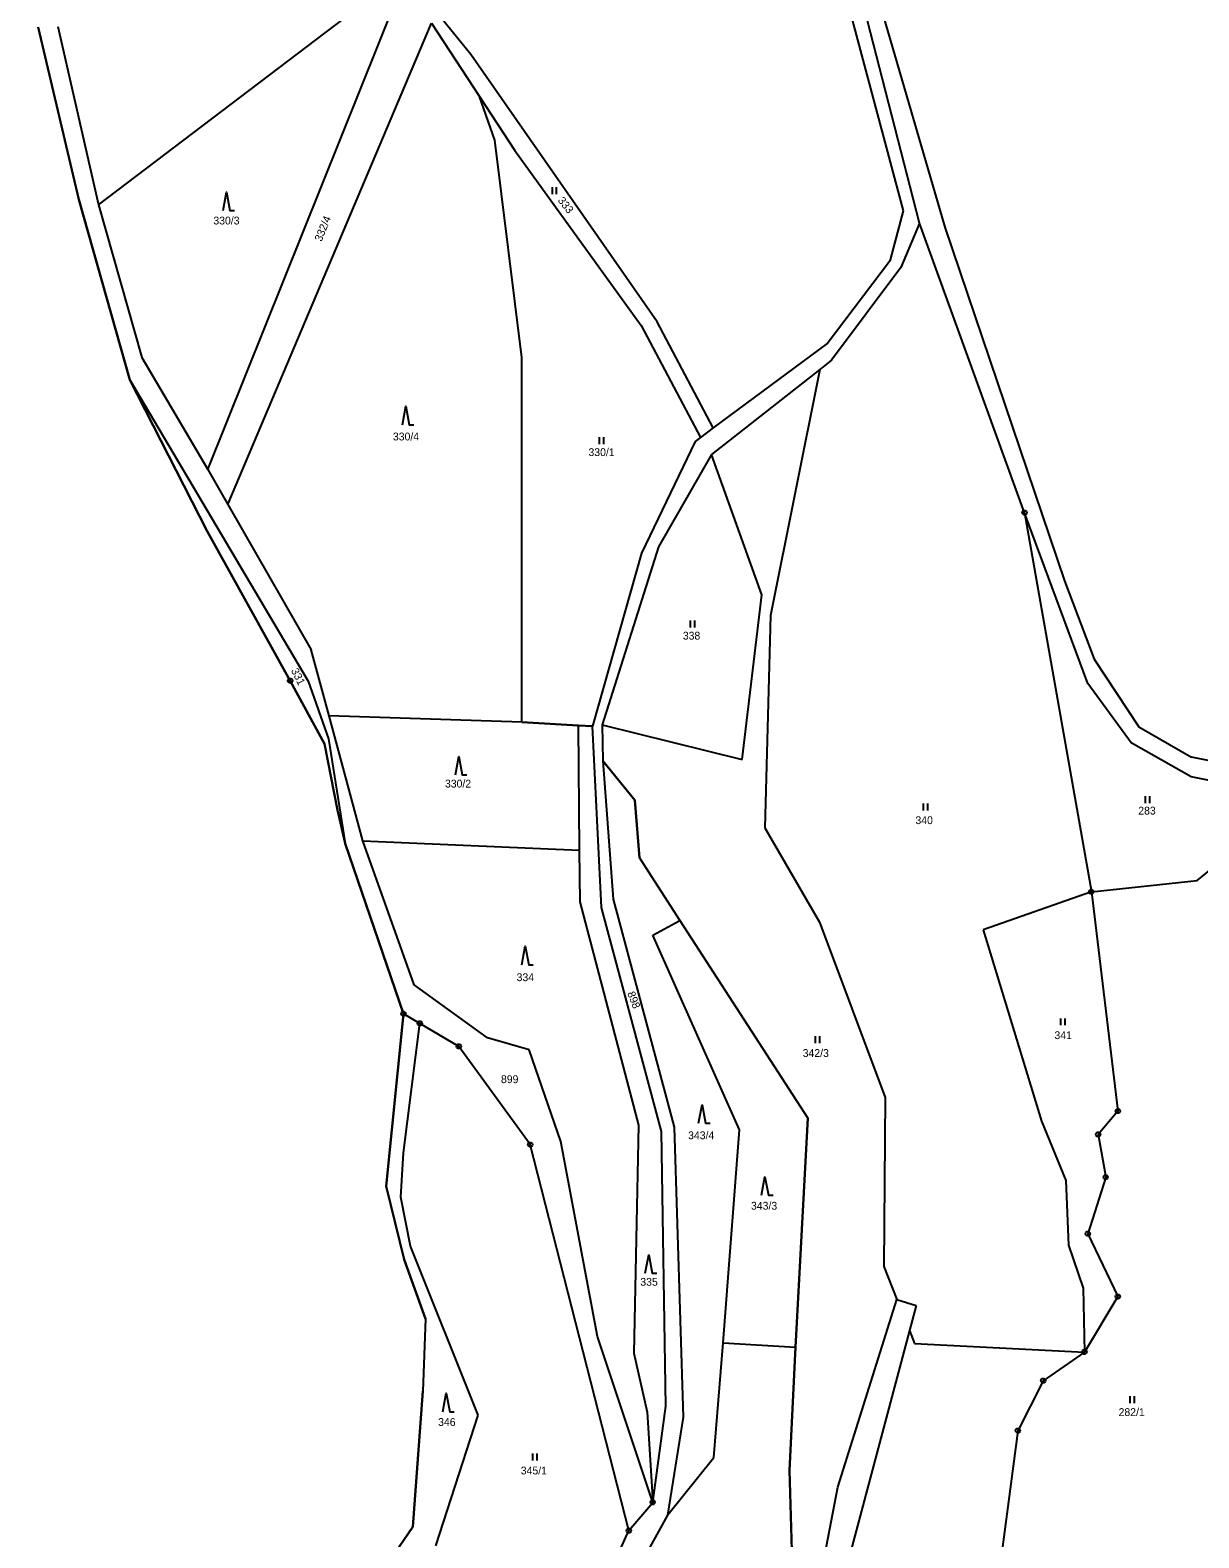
# Model space of a CAD drawing. Extents: x -580551 to -575069, y -1073031 to -1067931.
# Drawn here: x -577491.3 to -577237.2, y -1069768.1 to -1069440.4 of the extents above; entities that cross this region are included whole.
import ezdxf

# ---------------------------------------------------------------- set-up
doc = ezdxf.new("R2010")
doc.units = 0
for name, color, linetype in [('Druh pozemku', 7, 'Continuous'), ('Geodetické body', 7, 'Continuous'), ('Hranice z DKM', 7, 'Continuous'), ('Katastrální hranice', 7, 'Continuous'), ('Parcela', 7, 'Continuous'), ('Parcelní číslo', 7, 'Continuous'), ('Vrstva 6', 7, 'Continuous'), ('ČR - rámy ML', 7, 'Continuous')]:
    doc.layers.add(name, color=color, linetype=linetype)

msp = doc.modelspace()

# ---------------------------------------------------------------- linework, layer by layer
at = {"layer": 'Druh pozemku'}
for p, q in [((-577377.82, -1069474.56), (-577377.82, -1069476.06)), ((-577376.82, -1069476.06), (-577376.82, -1069474.56)), ((-577367.59, -1069528.9), (-577367.59, -1069530.4)), ((-577366.59, -1069530.4), (-577366.59, -1069528.9)), ((-577347.79, -1069568.76), (-577347.79, -1069570.26)), ((-577346.79, -1069570.26), (-577346.79, -1069568.76)), ((-577297.13, -1069608.53), (-577297.13, -1069610.03)), ((-577296.13, -1069610.03), (-577296.13, -1069608.53)), ((-577248.86, -1069606.94), (-577248.86, -1069608.44)), ((-577247.86, -1069608.44), (-577247.86, -1069606.94)), ((-577267.28, -1069655.23), (-577267.28, -1069656.73)), ((-577266.28, -1069656.73), (-577266.28, -1069655.23)), ((-577320.59, -1069659.12), (-577320.59, -1069660.62)), ((-577319.59, -1069660.62), (-577319.59, -1069659.12)), ((-577252.24, -1069737.35), (-577252.24, -1069738.85)), ((-577251.24, -1069738.85), (-577251.24, -1069737.35)), ((-577382.06, -1069749.81), (-577382.06, -1069751.31)), ((-577381.06, -1069751.31), (-577381.06, -1069749.81))]:
    msp.add_line(p, q, dxfattribs=at)
for points in [[(-577449.32, -1069479.66), (-577448.57, -1069475.66), (-577447.82, -1069479.66), (-577446.82, -1069479.66)], [(-577410.35, -1069526.19), (-577409.6, -1069522.19), (-577408.85, -1069526.19), (-577407.85, -1069526.19)], [(-577398.82, -1069602.31), (-577398.07, -1069598.31), (-577397.32, -1069602.31), (-577396.32, -1069602.31)], [(-577384.39, -1069643.56), (-577383.64, -1069639.56), (-577382.89, -1069643.56), (-577381.89, -1069643.56)], [(-577345.97, -1069678.01), (-577345.22, -1069674.01), (-577344.47, -1069678.01), (-577343.47, -1069678.01)], [(-577332.28, -1069693.67), (-577331.53, -1069689.67), (-577330.78, -1069693.67), (-577329.78, -1069693.67)], [(-577357.56, -1069710.59), (-577356.81, -1069706.59), (-577356.06, -1069710.59), (-577355.06, -1069710.59)], [(-577401.56, -1069740.71), (-577400.81, -1069736.71), (-577400.06, -1069740.71), (-577399.06, -1069740.71)]]:
    msp.add_lwpolyline(points, dxfattribs=at)
at = {"layer": 'Geodetické body'}
for p, q in [((-577275.22, -1069545.31), (-577274.98, -1069545.31)), ((-577434.88, -1069581.83), (-577434.64, -1069581.83)), ((-577260.71, -1069627.71), (-577260.47, -1069627.71)), ((-577410.24, -1069654.22), (-577410, -1069654.22)), ((-577406.67, -1069656.33), (-577406.43, -1069656.33)), ((-577398.19, -1069661.33), (-577397.95, -1069661.33)), ((-577254.92, -1069675.37), (-577254.68, -1069675.37)), ((-577259.25, -1069680.45), (-577259.01, -1069680.45)), ((-577382.68, -1069682.67), (-577382.44, -1069682.67)), ((-577257.59, -1069689.72), (-577257.35, -1069689.72)), ((-577261.49, -1069702.06), (-577261.25, -1069702.06)), ((-577254.97, -1069715.71), (-577254.73, -1069715.71)), ((-577262.22, -1069727.74), (-577261.98, -1069727.74)), ((-577271.15, -1069733.98), (-577270.91, -1069733.98)), ((-577276.66, -1069744.84), (-577276.42, -1069744.84)), ((-577356.06, -1069760.42), (-577355.82, -1069760.42)), ((-577361.24, -1069766.57), (-577361, -1069766.57))]:
    msp.add_line(p, q, dxfattribs=at)
for points in [[(-577274.95, -1069544.83), (-577274.7, -1069545.01), (-577274.6, -1069545.3), (-577274.7, -1069545.59), (-577274.95, -1069545.77), (-577275.26, -1069545.77), (-577275.51, -1069545.59), (-577275.61, -1069545.3), (-577275.51, -1069545.01), (-577275.26, -1069544.83)], [(-577434.61, -1069581.35), (-577434.36, -1069581.53), (-577434.26, -1069581.82), (-577434.36, -1069582.11), (-577434.61, -1069582.29), (-577434.92, -1069582.29), (-577435.17, -1069582.11), (-577435.27, -1069581.82), (-577435.17, -1069581.53), (-577434.92, -1069581.35)], [(-577260.44, -1069627.23), (-577260.19, -1069627.41), (-577260.09, -1069627.7), (-577260.19, -1069627.99), (-577260.44, -1069628.17), (-577260.75, -1069628.17), (-577261, -1069627.99), (-577261.1, -1069627.7), (-577261, -1069627.41), (-577260.75, -1069627.23)], [(-577409.97, -1069653.74), (-577409.72, -1069653.92), (-577409.62, -1069654.21), (-577409.72, -1069654.5), (-577409.97, -1069654.68), (-577410.28, -1069654.68), (-577410.53, -1069654.5), (-577410.63, -1069654.21), (-577410.53, -1069653.92), (-577410.28, -1069653.74)], [(-577406.4, -1069655.85), (-577406.15, -1069656.03), (-577406.05, -1069656.32), (-577406.15, -1069656.61), (-577406.4, -1069656.79), (-577406.71, -1069656.79), (-577406.96, -1069656.61), (-577407.06, -1069656.32), (-577406.96, -1069656.03), (-577406.71, -1069655.85)], [(-577397.92, -1069660.85), (-577397.67, -1069661.03), (-577397.57, -1069661.32), (-577397.67, -1069661.61), (-577397.92, -1069661.79), (-577398.23, -1069661.79), (-577398.48, -1069661.61), (-577398.58, -1069661.32), (-577398.48, -1069661.03), (-577398.23, -1069660.85)], [(-577254.65, -1069674.89), (-577254.4, -1069675.07), (-577254.3, -1069675.36), (-577254.4, -1069675.65), (-577254.65, -1069675.83), (-577254.96, -1069675.83), (-577255.21, -1069675.65), (-577255.31, -1069675.36), (-577255.21, -1069675.07), (-577254.96, -1069674.89)], [(-577258.98, -1069679.97), (-577258.73, -1069680.15), (-577258.63, -1069680.44), (-577258.73, -1069680.73), (-577258.98, -1069680.91), (-577259.29, -1069680.91), (-577259.54, -1069680.73), (-577259.64, -1069680.44), (-577259.54, -1069680.15), (-577259.29, -1069679.97)], [(-577382.41, -1069682.19), (-577382.16, -1069682.37), (-577382.06, -1069682.66), (-577382.16, -1069682.95), (-577382.41, -1069683.13), (-577382.72, -1069683.13), (-577382.97, -1069682.95), (-577383.07, -1069682.66), (-577382.97, -1069682.37), (-577382.72, -1069682.19)], [(-577257.32, -1069689.24), (-577257.07, -1069689.42), (-577256.97, -1069689.71), (-577257.07, -1069690), (-577257.32, -1069690.18), (-577257.63, -1069690.18), (-577257.88, -1069690), (-577257.98, -1069689.71), (-577257.88, -1069689.42), (-577257.63, -1069689.24)], [(-577261.22, -1069701.58), (-577260.97, -1069701.76), (-577260.87, -1069702.05), (-577260.97, -1069702.34), (-577261.22, -1069702.52), (-577261.53, -1069702.52), (-577261.78, -1069702.34), (-577261.88, -1069702.05), (-577261.78, -1069701.76), (-577261.53, -1069701.58)], [(-577254.7, -1069715.23), (-577254.45, -1069715.41), (-577254.35, -1069715.7), (-577254.45, -1069715.99), (-577254.7, -1069716.17), (-577255.01, -1069716.17), (-577255.26, -1069715.99), (-577255.36, -1069715.7), (-577255.26, -1069715.41), (-577255.01, -1069715.23)], [(-577261.95, -1069727.26), (-577261.7, -1069727.44), (-577261.6, -1069727.73), (-577261.7, -1069728.02), (-577261.95, -1069728.2), (-577262.26, -1069728.2), (-577262.51, -1069728.02), (-577262.61, -1069727.73), (-577262.51, -1069727.44), (-577262.26, -1069727.26)], [(-577270.88, -1069733.5), (-577270.63, -1069733.68), (-577270.53, -1069733.97), (-577270.63, -1069734.26), (-577270.88, -1069734.44), (-577271.19, -1069734.44), (-577271.44, -1069734.26), (-577271.54, -1069733.97), (-577271.44, -1069733.68), (-577271.19, -1069733.5)], [(-577276.39, -1069744.36), (-577276.14, -1069744.54), (-577276.04, -1069744.83), (-577276.14, -1069745.12), (-577276.39, -1069745.3), (-577276.7, -1069745.3), (-577276.95, -1069745.12), (-577277.05, -1069744.83), (-577276.95, -1069744.54), (-577276.7, -1069744.36)], [(-577355.79, -1069759.94), (-577355.54, -1069760.12), (-577355.44, -1069760.41), (-577355.54, -1069760.7), (-577355.79, -1069760.88), (-577356.1, -1069760.88), (-577356.35, -1069760.7), (-577356.45, -1069760.41), (-577356.35, -1069760.12), (-577356.1, -1069759.94)], [(-577360.97, -1069766.09), (-577360.72, -1069766.27), (-577360.62, -1069766.56), (-577360.72, -1069766.85), (-577360.97, -1069767.03), (-577361.28, -1069767.03), (-577361.53, -1069766.85), (-577361.63, -1069766.56), (-577361.53, -1069766.27), (-577361.28, -1069766.09)]]:
    msp.add_lwpolyline(points, close=True, dxfattribs=at)
at = {"layer": 'Hranice z DKM'}
for points in [[(-577384.36, -1069590.83), (-577372.15, -1069591.55), (-577369.03, -1069591.73)], [(-577366.76, -1069599.27), (-577359.81, -1069607.8), (-577358.84, -1069620.31), (-577350.01, -1069633.94)], [(-577350.01, -1069633.94), (-577322.19, -1069676.9), (-577324.89, -1069726.66)], [(-577324.89, -1069726.66), (-577326.18, -1069753.47), (-577324.56, -1069810.92), (-577309.38, -1069835.47), (-577295.46, -1069871.36)]]:
    msp.add_lwpolyline(points, dxfattribs=at)
at = {"layer": 'Katastrální hranice'}
for p, q in [((-577480.65, -1069477.2), (-577489.51, -1069439.76)), ((-577469.57, -1069516.46), (-577480.65, -1069477.2)), ((-577452.75, -1069549.3), (-577469.57, -1069516.46)), ((-577434.76, -1069581.83), (-577452.75, -1069549.3)), ((-577427.31, -1069595.55), (-577434.76, -1069581.83)), ((-577424.42, -1069609.98), (-577427.31, -1069595.55)), ((-577422.81, -1069617.2), (-577424.42, -1069609.98)), ((-577410.12, -1069654.22), (-577422.81, -1069617.2)), ((-577413.84, -1069691.73), (-577410.12, -1069654.22)), ((-577409.99, -1069707.62), (-577413.84, -1069691.73)), ((-577405.32, -1069720.53), (-577409.99, -1069707.62)), ((-577408.08, -1069765.76), (-577405.91, -1069736.27)), ((-577421.07, -1069784.74), (-577408.08, -1069765.76))]:
    msp.add_line(p, q, dxfattribs=at)
at = {"layer": 'Parcela'}
for p, q in [((-577301.44, -1069479.71), (-577323.81, -1069395.52)), ((-577297.91, -1069482.36), (-577313.79, -1069420.57)), ((-577476.38, -1069478.43), (-577409.67, -1069427.73)), ((-577452.66, -1069535.94), (-577409.84, -1069429.32)), ((-577306.45, -1069435.26), (-577292.45, -1069483.22)), ((-577448.31, -1069543.5), (-577404, -1069438.88)), ((-577404, -1069438.88), (-577393.58, -1069454.84)), ((-577395.48, -1069445.72), (-577402.98, -1069436.47)), ((-577485.25, -1069439.62), (-577476.38, -1069478.43)), ((-577355, -1069503.86), (-577395.48, -1069445.72)), ((-577390.22, -1069464.31), (-577393.58, -1069454.84)), ((-577393.58, -1069454.84), (-577385.92, -1069466.57)), ((-577384.36, -1069511.56), (-577390.22, -1069464.31)), ((-577385.92, -1069466.57), (-577358.41, -1069504.63)), ((-577476.38, -1069478.43), (-577466.97, -1069511.55)), ((-577304.21, -1069490.33), (-577301.44, -1069479.71)), ((-577297.91, -1069482.36), (-577302, -1069492.03)), ((-577275.1, -1069545.31), (-577297.91, -1069482.36)), ((-577292.45, -1069483.22), (-577266.43, -1069560.1)), ((-577317.98, -1069508.52), (-577304.21, -1069490.33)), ((-577302, -1069492.03), (-577317.06, -1069512.18)), ((-577358.41, -1069504.63), (-577345.55, -1069528.96)), ((-577342.81, -1069526.88), (-577355, -1069503.86)), ((-577317.98, -1069508.52), (-577342.81, -1069526.88)), ((-577466.97, -1069511.55), (-577452.66, -1069535.94)), ((-577384.36, -1069590.83), (-577384.36, -1069511.56)), ((-577319.6, -1069514.19), (-577343.14, -1069532.63)), ((-577319.6, -1069514.19), (-577330.36, -1069567.63)), ((-577317.06, -1069512.18), (-577319.6, -1069514.19)), ((-577469.57, -1069516.46), (-577430.84, -1069581.91)), ((-577342.81, -1069526.88), (-577345.55, -1069528.96)), ((-577346.72, -1069529.85), (-577358.37, -1069554.09)), ((-577345.55, -1069528.96), (-577346.72, -1069529.85)), ((-577343.14, -1069532.63), (-577354.69, -1069552.71)), ((-577332.19, -1069563.19), (-577343.14, -1069532.63)), ((-577452.66, -1069535.94), (-577448.31, -1069543.5)), ((-577448.31, -1069543.5), (-577430.15, -1069575.11)), ((-577275.1, -1069545.31), (-577260.59, -1069627.71)), ((-577261.35, -1069582.4), (-577275.1, -1069545.31)), ((-577354.69, -1069552.71), (-577366.91, -1069591.42)), ((-577358.37, -1069554.09), (-577369.03, -1069591.73)), ((-577266.43, -1069560.1), (-577259.97, -1069577.17)), ((-577336.47, -1069598.98), (-577332.19, -1069563.19)), ((-577330.36, -1069567.63), (-577331.57, -1069613.79)), ((-577426.26, -1069589.47), (-577430.15, -1069575.11)), ((-577259.97, -1069577.17), (-577250.28, -1069591.87)), ((-577430.84, -1069581.91), (-577426.44, -1069594.49)), ((-577251.94, -1069595.32), (-577261.35, -1069582.4)), ((-577418.91, -1069616.62), (-577426.26, -1069589.47)), ((-577372.15, -1069591.55), (-577384.36, -1069590.83)), ((-577372.15, -1069591.55), (-577371.91, -1069618.69)), ((-577369.03, -1069591.73), (-577372.15, -1069591.55)), ((-577367.05, -1069631.15), (-577369.03, -1069591.73)), ((-577366.91, -1069591.42), (-577336.47, -1069598.98)), ((-577366.91, -1069591.42), (-577366.76, -1069599.27)), ((-577250.28, -1069591.87), (-577238.79, -1069598.47)), ((-577426.44, -1069594.49), (-577422.81, -1069617.2)), ((-577238.89, -1069602.72), (-577251.94, -1069595.32)), ((-577359.81, -1069607.8), (-577366.76, -1069599.27)), ((-577366.76, -1069599.27), (-577364.55, -1069629.34)), ((-577197.4, -1069606.82), (-577238.79, -1069598.47)), ((-577215.67, -1069607.34), (-577238.89, -1069602.72)), ((-577358.84, -1069620.31), (-577359.81, -1069607.8)), ((-577237.57, -1069625.22), (-577215.67, -1069607.34)), ((-577331.57, -1069613.79), (-577319.69, -1069634.34)), ((-577407.8, -1069647.92), (-577418.91, -1069616.62)), ((-577418.91, -1069616.62), (-577371.91, -1069618.69)), ((-577371.91, -1069618.69), (-577371.81, -1069629.92)), ((-577358.84, -1069620.31), (-577350.01, -1069633.94)), ((-577260.59, -1069627.71), (-577237.57, -1069625.22)), ((-577364.55, -1069629.34), (-577351.3, -1069678.9)), ((-577260.59, -1069627.71), (-577284.09, -1069635.95)), ((-577260.59, -1069627.71), (-577254.8, -1069675.37)), ((-577371.81, -1069629.92), (-577359, -1069678.46)), ((-577353.99, -1069679.78), (-577367.05, -1069631.15)), ((-577355.89, -1069637.16), (-577350.01, -1069633.94)), ((-577350.01, -1069633.94), (-577322.19, -1069676.9)), ((-577319.69, -1069634.34), (-577305.43, -1069672.39)), ((-577337.08, -1069679.44), (-577355.89, -1069637.16)), ((-577284.09, -1069635.95), (-577271.41, -1069677.6)), ((-577391.81, -1069659.44), (-577407.8, -1069647.92)), ((-577406.55, -1069656.33), (-577410.12, -1069654.22)), ((-577410.08, -1069684.42), (-577406.55, -1069656.33)), ((-577398.07, -1069661.33), (-577406.55, -1069656.33)), ((-577382.56, -1069682.67), (-577398.07, -1069661.33)), ((-577382.79, -1069662.04), (-577391.81, -1069659.44)), ((-577375.87, -1069681.98), (-577382.79, -1069662.04)), ((-577305.43, -1069672.39), (-577305.71, -1069709.15)), ((-577359, -1069678.46), (-577360.04, -1069728)), ((-577324.89, -1069726.66), (-577322.19, -1069676.9)), ((-577271.41, -1069677.6), (-577266.13, -1069690.48)), ((-577254.8, -1069675.37), (-577259.13, -1069680.45)), ((-577353.1, -1069739.51), (-577353.99, -1069679.78)), ((-577351.3, -1069678.9), (-577349.35, -1069741.91)), ((-577340.61, -1069725.78), (-577337.08, -1069679.44)), ((-577259.13, -1069680.45), (-577257.47, -1069689.72)), ((-577410.69, -1069694.06), (-577410.08, -1069684.42)), ((-577361.12, -1069766.57), (-577382.56, -1069682.67)), ((-577367.97, -1069724.38), (-577375.87, -1069681.98)), ((-577266.13, -1069690.48), (-577265.59, -1069704.5)), ((-577257.47, -1069689.72), (-577261.37, -1069702.06)), ((-577408.56, -1069704.77), (-577410.69, -1069694.06)), ((-577265.59, -1069704.5), (-577262.33, -1069713.87)), ((-577261.37, -1069702.06), (-577254.85, -1069715.71)), ((-577393.88, -1069741.46), (-577408.56, -1069704.77)), ((-577305.71, -1069709.15), (-577302.84, -1069716.33)), ((-577262.33, -1069713.87), (-577262.1, -1069727.74)), ((-577315.7, -1069757.11), (-577302.84, -1069716.33)), ((-577302.84, -1069716.33), (-577298.67, -1069717.6)), ((-577298.67, -1069717.6), (-577300.14, -1069723.1)), ((-577254.85, -1069715.71), (-577262.1, -1069727.74)), ((-577300.14, -1069723.1), (-577316.47, -1069784.57)), ((-577300.14, -1069723.1), (-577299.04, -1069725.86)), ((-577355.94, -1069760.42), (-577367.97, -1069724.38)), ((-577342.63, -1069750.66), (-577340.61, -1069725.78)), ((-577340.61, -1069725.78), (-577324.89, -1069726.66)), ((-577326.18, -1069753.47), (-577324.89, -1069726.66)), ((-577299.04, -1069725.86), (-577262.1, -1069727.74)), ((-577360.04, -1069728), (-577357.11, -1069740.85)), ((-577262.1, -1069727.74), (-577271.03, -1069733.98)), ((-577271.03, -1069733.98), (-577276.54, -1069744.84)), ((-577355.94, -1069760.42), (-577353.1, -1069739.51)), ((-577403.1, -1069769.84), (-577393.88, -1069741.46)), ((-577357.11, -1069740.85), (-577355.94, -1069760.42)), ((-577349.35, -1069741.91), (-577352.75, -1069763.2)), ((-577276.54, -1069744.84), (-577281.38, -1069781.45)), ((-577352.75, -1069763.2), (-577342.63, -1069750.66)), ((-577324.56, -1069810.92), (-577326.18, -1069753.47)), ((-577321.11, -1069785.16), (-577315.7, -1069757.11)), ((-577361.12, -1069766.57), (-577355.94, -1069760.42)), ((-577352.75, -1069763.2), (-577357.71, -1069772.28)), ((-577375.12, -1069797.78), (-577361.12, -1069766.57))]:
    msp.add_line(p, q, dxfattribs=at)
at = {"layer": 'Vrstva 6'}
msp.add_line((-577384.36, -1069590.83), (-577426.26, -1069589.47), dxfattribs=at)
at = {"layer": 'ČR - rámy ML'}
for points in [[(-577489.51, -1069439.76), (-577480.65, -1069477.2), (-577469.57, -1069516.46)], [(-577469.57, -1069516.46), (-577452.75, -1069549.3), (-577434.76, -1069581.83), (-577427.31, -1069595.55), (-577424.42, -1069609.98), (-577422.81, -1069617.2), (-577410.12, -1069654.22), (-577413.84, -1069691.73), (-577409.99, -1069707.62), (-577405.32, -1069720.53)], [(-577405.32, -1069720.53), (-577405.91, -1069736.27), (-577408.08, -1069765.76), (-577421.07, -1069784.74), (-577441.89, -1069824.3), (-577457.34, -1069854.3), (-577468.17, -1069874.85), (-577482, -1069900.31), (-577488.19, -1069906.73), (-577491.26, -1069909.51)]]:
    msp.add_lwpolyline(points, dxfattribs=at)

# ---------------------------------------------------------------- texts
at = {"layer": 'Parcelní číslo'}
for s, rotation, p in [('333', 308.25129, (-577376.67, -1069477.485)), ('332/4', 68.12468, (-577427.93, -1069486.504)), ('331', 296.56296, (-577434.602, -1069579.605)), ('898', 290.89067, (-577361.5, -1069649.74))]:
    msp.add_text(s, height=1.7, rotation=rotation, dxfattribs=at).set_placement(p)
for s, p in [('330/3', (-577451.433, -1069482.66)), ('330/4', (-577412.406, -1069529.6)), ('330/1', (-577369.899, -1069533)), ('338', (-577349.386, -1069572.89)), ('330/2', (-577401.091, -1069605.05)), ('283', (-577250.39, -1069610.92)), ('340', (-577298.825, -1069613)), ('334', (-577385.518, -1069647.13)), ('341', (-577268.604, -1069659.73)), ('342/3', (-577323.328, -1069663.61)), ('899', (-577388.918, -1069669.3)), ('343/4', (-577348.243, -1069681.49)), ('343/3', (-577334.57, -1069696.8)), ('335', (-577358.629, -1069713.34)), ('282/1', (-577254.666, -1069741.66)), ('346', (-577402.581, -1069743.81)), ('345/1', (-577384.61, -1069754.35))]:
    msp.add_text(s, height=1.7, dxfattribs=at).set_placement(p)

doc.saveas('drawing.dxf')
